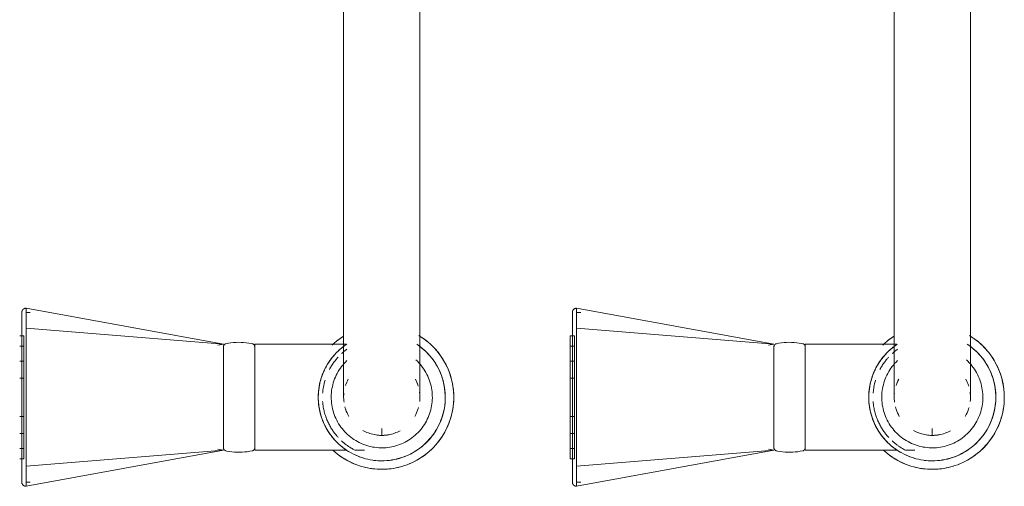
# Model space of a CAD drawing. Header units: millimetres. Extents: x -281 to 121694, y -16481 to 65128.
# Tile 362 of 656: x 14963 to 15195, y 29559 to 29669. Entities that reach past the tile are written whole.
import ezdxf

# ---------------------------------------------------------------- set-up
doc = ezdxf.new("R2010")
doc.units = ezdxf.units.MM
doc.layers.add('A--L74__VasteSanitaireVoorz', color=1, linetype='Continuous', lineweight=5)
doc.layers.add('A--L82__LosseGebruikersInvent', color=1, linetype='Continuous', lineweight=5)

# ---------------------------------------------------------------- blocks, each defined once
blk = doc.blocks.new('NLRS_82_FU_UN_spoekbak_gen_kad - spoelbak dxbxh 900x1200x957-V407-L_80_ 15')
at = {"layer": 'A--L74__VasteSanitaireVoorz'}
for p, q in [((37.39, -44.82), (84, -36.32)), ((84, -41.04), (84, -36.32)), ((167.39, -44.82), (214, -36.32)), ((214, -41.04), (214, -36.32)), ((84, -37.32), (83, -37.32)), ((214, -37.32), (213, -37.32)), ((37.39, -44.82), (84, -41.04)), ((84, -73.61), (84, -41.04)), ((167.39, -44.82), (214, -41.04)), ((214, -73.61), (214, -41.04)), ((85.5, -42.82), (84.5, -42.82)), ((84.5, -42.82), (84.5, -71.82)), ((84.5, -42.82), (84.5, -71.82)), ((85.5, -71.82), (85.5, -42.82)), ((85.5, -71.82), (85.5, -42.82)), ((215.5, -42.82), (214.5, -42.82)), ((214.5, -42.82), (214.5, -71.82)), ((214.5, -42.82), (214.5, -71.82)), ((6.3, -44.82), (4.1, -44.82)), ((30, -44.82), (8.29, -44.82)), ((30, -69.82), (30, -44.82)), ((38.71, -45.05), (37.39, -44.82)), ((37.39, -45.25), (37.39, -69.4)), ((85.5, -45.24), (84.5, -45.24)), ((84.5, -45.24), (84.5, -69.41)), ((84.5, -45.24), (84.5, -69.41)), ((84.5, -69.41), (84.5, -45.24)), ((84.5, -69.41), (84.5, -45.24)), ((85.5, -69.41), (85.5, -45.24)), ((85.5, -69.41), (85.5, -45.24)), ((85.5, -45.24), (85.5, -69.41)), ((85.5, -45.24), (85.5, -69.41)), ((136.3, -44.82), (134.1, -44.82)), ((160, -44.82), (138.29, -44.82)), ((160, -69.38), (160, -44.82)), ((168.71, -45.05), (167.39, -44.82)), ((167.39, -45.25), (167.39, -69.4)), ((215.5, -45.24), (214.5, -45.24)), ((214.5, -45.24), (214.5, -69.41)), ((214.5, -45.24), (214.5, -69.41)), ((214.5, -69.41), (214.5, -45.24)), ((214.5, -69.41), (214.5, -45.24)), ((0, -48.49), (0, -49.97)), ((85.5, -48.79), (84.5, -48.79)), ((84.5, -48.79), (84.5, -65.85)), ((84.5, -48.79), (84.5, -65.85)), ((84.5, -65.85), (84.5, -48.79)), ((84.5, -65.85), (84.5, -48.79)), ((85.5, -65.85), (85.5, -48.79)), ((85.5, -65.85), (85.5, -48.79)), ((85.5, -48.79), (85.5, -65.85)), ((85.5, -48.79), (85.5, -65.85)), ((130, -48.49), (130, -49.97)), ((215.5, -48.79), (214.5, -48.79)), ((214.5, -48.79), (214.5, -65.85)), ((214.5, -48.79), (214.5, -65.85)), ((214.5, -65.85), (214.5, -48.79)), ((214.5, -65.85), (214.5, -48.79)), ((85.5, -52.79), (84.5, -52.79)), ((84.5, -52.79), (84.5, -61.86)), ((84.5, -52.79), (84.5, -61.86)), ((84.5, -61.86), (84.5, -52.79)), ((84.5, -61.86), (84.5, -52.79)), ((85.5, -61.86), (85.5, -52.79)), ((85.5, -61.86), (85.5, -52.79)), ((85.5, -52.79), (85.5, -61.86)), ((85.5, -52.79), (85.5, -61.86)), ((215.5, -52.79), (214.5, -52.79)), ((214.5, -52.79), (214.5, -61.86)), ((214.5, -52.79), (214.5, -61.86)), ((214.5, -61.86), (214.5, -52.79)), ((214.5, -61.86), (214.5, -52.79)), ((84, -59.18), (84, -55.47)), ((214, -59.18), (214, -55.47)), ((84.5, -61.86), (85.5, -61.86)), ((214.5, -61.86), (215.5, -61.86)), ((84.5, -65.85), (85.5, -65.85)), ((214.5, -65.85), (215.5, -65.85)), ((37.39, -69.82), (38.71, -69.6)), ((84.5, -69.41), (85.5, -69.41)), ((160, -69.82), (160, -69.4)), ((167.39, -69.82), (168.71, -69.6)), ((214.5, -69.41), (215.5, -69.41)), ((8.39, -69.82), (30, -69.82)), ((37.39, -69.82), (84, -78.33)), ((37.39, -69.82), (84, -73.61)), ((84.5, -71.82), (85.5, -71.82)), ((138.39, -69.82), (160, -69.82)), ((167.39, -69.82), (214, -78.33)), ((167.39, -69.82), (214, -73.61)), ((214.5, -71.82), (215.5, -71.82)), ((84, -78.33), (84, -73.61)), ((214, -78.33), (214, -73.61)), ((83, -77.33), (84, -77.33)), ((213, -77.33), (214, -77.33)), ((-9, -87.32), (-9, -177.32)), ((9, -177.32), (9, -87.32)), ((121, -87.32), (121, -177.32)), ((139, -177.32), (139, -87.32))]:
    blk.add_line(p, q, dxfattribs=at)
at = {"layer": 'A--L74__VasteSanitaireVoorz', "flags": 128}
for points in [[(84, -36.32), (84.04, -36.32), (84.08, -36.32), (84.12, -36.33), (84.16, -36.33), (84.2, -36.34), (84.24, -36.35), (84.28, -36.36), (84.31, -36.37), (84.35, -36.38), (84.39, -36.4), (84.43, -36.41), (84.46, -36.43), (84.5, -36.45), (84.53, -36.47), (84.56, -36.49), (84.6, -36.52), (84.63, -36.54), (84.66, -36.57), (84.69, -36.59), (84.72, -36.62), (84.74, -36.65), (84.77, -36.68), (84.8, -36.71), (84.82, -36.75), (84.84, -36.78), (84.86, -36.81), (84.88, -36.85), (84.9, -36.88), (84.92, -36.92), (84.93, -36.96), (84.95, -36.99), (84.96, -37.03), (84.97, -37.07), (84.98, -37.11), (84.99, -37.15), (84.99, -37.19), (85, -37.23), (85, -37.27), (85, -37.31), (85, -37.32)], [(214, -36.32), (214.04, -36.32), (214.08, -36.32), (214.12, -36.33), (214.16, -36.33), (214.2, -36.34), (214.24, -36.35), (214.28, -36.36), (214.31, -36.37), (214.35, -36.38), (214.39, -36.4), (214.43, -36.41), (214.46, -36.43), (214.5, -36.45), (214.53, -36.47), (214.56, -36.49), (214.6, -36.52), (214.63, -36.54), (214.66, -36.57), (214.69, -36.59), (214.72, -36.62), (214.74, -36.65), (214.77, -36.68), (214.8, -36.71), (214.82, -36.75), (214.84, -36.78), (214.86, -36.81), (214.88, -36.85), (214.9, -36.88), (214.92, -36.92), (214.93, -36.96), (214.95, -36.99), (214.96, -37.03), (214.97, -37.07), (214.98, -37.11), (214.99, -37.15), (214.99, -37.19), (215, -37.23), (215, -37.27), (215, -37.31), (215, -37.32)], [(85, -37.32), (85, -37.32), (85, -37.34), (85, -37.36), (85, -37.4), (85, -37.43)], [(85, -41.36), (85, -41.14), (85, -40.92), (85, -40.7), (85, -40.49), (85, -40.28), (85, -40.07), (85, -39.87), (85, -39.68), (85, -39.49), (85, -39.31), (85, -39.13), (85, -38.97), (85, -38.8), (85, -38.65), (85, -38.5), (85, -38.36), (85, -38.23), (85, -38.11), (85, -37.99), (85, -37.89), (85, -37.79), (85, -37.7), (85, -37.62), (85, -37.55), (85, -37.49), (85, -37.44), (85, -37.39), (85, -37.36), (85, -37.34), (85, -37.32), (85, -37.32)], [(85, -37.43), (85, -37.84), (85, -38.33), (85, -38.89), (85, -39.53), (85, -40.24), (85, -41.03), (85, -41.88), (85, -42.81), (85, -43.8), (85, -44.86), (85, -45.99), (85, -47.18), (85, -48.43), (85, -49.74), (85, -51.11), (85, -52.53), (85, -53.39)], [(215, -37.32), (215, -37.32), (215, -37.34), (215, -37.36), (215, -37.4), (215, -37.43)], [(215, -41.36), (215, -41.14), (215, -40.92), (215, -40.7), (215, -40.49), (215, -40.28), (215, -40.07), (215, -39.87), (215, -39.68), (215, -39.49), (215, -39.31), (215, -39.13), (215, -38.97), (215, -38.8), (215, -38.65), (215, -38.5), (215, -38.36), (215, -38.23), (215, -38.11), (215, -37.99), (215, -37.89), (215, -37.79), (215, -37.7), (215, -37.62), (215, -37.55), (215, -37.49), (215, -37.44), (215, -37.39), (215, -37.36), (215, -37.34), (215, -37.32), (215, -37.32)], [(215, -37.43), (215, -37.84), (215, -38.33), (215, -38.89), (215, -39.53), (215, -40.24), (215, -41.03), (215, -41.88), (215, -42.81), (215, -43.8), (215, -44.86), (215, -45.99), (215, -47.18), (215, -48.43), (215, -49.74), (215, -51.11), (215, -52.53), (215, -53.39)], [(0, -40.32), (-0.68, -40.34), (-1.36, -40.38), (-2.04, -40.45), (-2.71, -40.54), (-3.38, -40.66), (-4.04, -40.81), (-4.7, -40.99), (-5.35, -41.19), (-5.99, -41.41), (-6.62, -41.67), (-7.24, -41.94), (-7.85, -42.25), (-8.45, -42.57), (-9.03, -42.92), (-9.6, -43.29), (-10.15, -43.69), (-10.69, -44.11), (-11.21, -44.54), (-11.71, -45), (-12.2, -45.48), (-12.66, -45.98), (-13.1, -46.49), (-13.53, -47.03), (-13.93, -47.57), (-14.31, -48.14), (-14.66, -48.72), (-14.99, -49.31), (-15.3, -49.92), (-15.59, -50.54), (-15.84, -51.16), (-16.08, -51.8), (-16.29, -52.45), (-16.47, -53.11), (-16.62, -53.77), (-16.75, -54.43), (-16.85, -55.11), (-16.93, -55.78), (-16.98, -56.46), (-17, -57.14), (-16.99, -57.82), (-16.96, -58.5), (-16.9, -59.18), (-16.81, -59.85), (-16.7, -60.52), (-16.56, -61.19), (-16.39, -61.85), (-16.19, -62.5), (-15.97, -63.14), (-15.73, -63.77), (-15.46, -64.4), (-15.16, -65.01), (-14.84, -65.61), (-14.5, -66.2), (-14.13, -66.77), (-13.74, -67.33), (-13.33, -67.87), (-12.9, -68.39), (-12.45, -68.9), (-11.97, -69.39), (-11.48, -69.86), (-10.97, -70.31), (-10.44, -70.74), (-9.9, -71.14), (-9.34, -71.53), (-8.76, -71.89)], [(11.48, -44.79), (10.97, -44.34), (10.44, -43.91), (9.9, -43.5), (9.34, -43.12), (8.76, -42.76), (8.17, -42.42), (7.57, -42.1), (6.96, -41.81), (6.33, -41.55), (5.69, -41.31), (5.05, -41.09), (4.4, -40.9), (3.74, -40.74), (3.07, -40.6), (2.4, -40.49), (1.72, -40.41), (1.05, -40.36), (0.37, -40.33), (0, -40.32)], [(85, -73.28), (85, -71.42), (85, -69.53), (85, -67.62), (85, -65.7), (85, -63.76), (85, -61.81), (85, -59.86), (85, -57.9), (85, -55.94), (85, -53.98), (85, -52.03), (85, -50.09), (85, -48.15), (85, -46.24), (85, -44.34), (85, -42.46), (85, -41.36)], [(130, -40.32), (129.32, -40.34), (128.64, -40.38), (127.96, -40.45), (127.29, -40.54), (126.62, -40.66), (125.96, -40.81), (125.3, -40.99), (124.65, -41.19), (124.01, -41.41), (123.38, -41.67), (122.76, -41.94), (122.15, -42.25), (121.55, -42.57), (120.97, -42.92), (120.4, -43.29), (119.85, -43.69), (119.31, -44.11), (118.79, -44.54), (118.29, -45), (117.8, -45.48), (117.34, -45.98), (116.9, -46.49), (116.47, -47.03), (116.07, -47.57), (115.69, -48.14), (115.34, -48.72), (115.01, -49.31), (114.7, -49.92), (114.41, -50.54), (114.16, -51.16), (113.92, -51.8), (113.71, -52.45), (113.53, -53.11), (113.38, -53.77), (113.25, -54.43), (113.15, -55.11), (113.07, -55.78), (113.02, -56.46), (113, -57.14), (113.01, -57.82), (113.04, -58.5), (113.1, -59.18), (113.19, -59.85), (113.3, -60.52), (113.44, -61.19), (113.61, -61.85), (113.81, -62.5), (114.03, -63.14), (114.27, -63.77), (114.54, -64.4), (114.84, -65.01), (115.16, -65.61), (115.5, -66.2), (115.87, -66.77), (116.26, -67.33), (116.67, -67.87), (117.1, -68.39), (117.55, -68.9), (118.03, -69.39), (118.52, -69.86), (119.03, -70.31), (119.56, -70.74), (120.1, -71.14), (120.66, -71.53), (121.24, -71.89)], [(141.48, -44.79), (140.97, -44.34), (140.44, -43.91), (139.9, -43.5), (139.34, -43.12), (138.76, -42.76), (138.17, -42.42), (137.57, -42.1), (136.96, -41.81), (136.33, -41.55), (135.69, -41.31), (135.05, -41.09), (134.4, -40.9), (133.74, -40.74), (133.07, -40.6), (132.4, -40.49), (131.72, -40.41), (131.05, -40.36), (130.37, -40.33), (130, -40.32)], [(215, -73.28), (215, -71.42), (215, -69.53), (215, -67.62), (215, -65.7), (215, -63.76), (215, -61.81), (215, -59.86), (215, -57.9), (215, -55.94), (215, -53.98), (215, -52.03), (215, -50.09), (215, -48.15), (215, -46.24), (215, -44.34), (215, -42.46), (215, -41.36)], [(0, -42.32), (-0.6, -42.34), (-1.2, -42.37), (-1.8, -42.43), (-2.39, -42.52), (-2.98, -42.62), (-3.57, -42.75), (-4.15, -42.91), (-4.72, -43.09), (-5.28, -43.29), (-5.84, -43.51), (-6.39, -43.75), (-6.93, -44.02), (-7.45, -44.31), (-7.97, -44.62), (-8.47, -44.94), (-8.96, -45.29), (-9.43, -45.66), (-9.89, -46.05), (-10.33, -46.45), (-10.76, -46.87), (-11.17, -47.31), (-11.56, -47.77), (-11.93, -48.24), (-12.29, -48.72), (-12.62, -49.22), (-12.94, -49.73), (-13.23, -50.25), (-13.5, -50.79), (-13.75, -51.33), (-13.98, -51.89), (-14.19, -52.45), (-14.37, -53.02), (-14.53, -53.6), (-14.67, -54.19), (-14.78, -54.77), (-14.87, -55.37), (-14.94, -55.96), (-14.98, -56.56), (-15, -57.16), (-14.99, -57.76), (-14.96, -58.36), (-14.91, -58.96), (-14.83, -59.55), (-14.73, -60.15), (-14.61, -60.73), (-14.46, -61.31), (-14.29, -61.89), (-14.09, -62.46), (-13.88, -63.02), (-13.64, -63.57), (-13.38, -64.11), (-13.1, -64.64), (-12.79, -65.15), (-12.47, -65.66), (-12.13, -66.15), (-11.76, -66.63), (-11.38, -67.09), (-10.98, -67.54), (-10.57, -67.97), (-10.13, -68.38), (-9.68, -68.78), (-9.22, -69.16), (-8.73, -69.52), (-8.24, -69.86)], [(8.47, -69.7), (8.96, -69.36), (9.43, -68.99), (9.89, -68.6), (10.33, -68.2), (10.76, -67.77), (11.17, -67.34), (11.56, -66.88), (11.93, -66.41), (12.29, -65.93), (12.62, -65.43), (12.94, -64.92), (13.23, -64.39), (13.5, -63.86), (13.75, -63.31), (13.98, -62.76), (14.19, -62.2), (14.37, -61.62), (14.53, -61.05), (14.67, -60.46), (14.78, -59.87), (14.87, -59.28), (14.94, -58.68), (14.98, -58.09), (15, -57.49), (14.99, -56.89), (14.96, -56.29), (14.91, -55.69), (14.83, -55.09), (14.73, -54.5), (14.61, -53.92), (14.46, -53.33), (14.29, -52.76), (14.09, -52.19), (13.88, -51.63), (13.64, -51.08), (13.38, -50.54), (13.1, -50.01), (12.79, -49.49), (12.47, -48.99), (12.13, -48.5), (11.76, -48.02), (11.38, -47.56), (10.98, -47.11), (10.57, -46.68), (10.13, -46.26), (9.68, -45.87), (9.22, -45.49), (8.73, -45.13), (8.24, -44.79), (7.73, -44.47), (7.21, -44.17), (6.68, -43.89), (6.14, -43.64), (5.59, -43.4), (5.02, -43.19), (4.46, -43), (3.88, -42.83), (3.3, -42.69), (2.71, -42.57), (2.12, -42.47), (1.52, -42.4), (0.92, -42.35), (0.32, -42.33), (0, -42.32)], [(130, -42.32), (129.4, -42.34), (128.8, -42.37), (128.2, -42.43), (127.61, -42.52), (127.02, -42.62), (126.43, -42.75), (125.85, -42.91), (125.28, -43.09), (124.72, -43.29), (124.16, -43.51), (123.61, -43.75), (123.07, -44.02), (122.55, -44.31), (122.03, -44.62), (121.53, -44.94), (121.04, -45.29), (120.57, -45.66), (120.11, -46.05), (119.67, -46.45), (119.24, -46.87), (118.83, -47.31), (118.44, -47.77), (118.07, -48.24), (117.71, -48.72), (117.38, -49.22), (117.06, -49.73), (116.77, -50.25), (116.5, -50.79), (116.25, -51.33), (116.02, -51.89), (115.81, -52.45), (115.63, -53.02), (115.47, -53.6), (115.33, -54.19), (115.22, -54.77), (115.13, -55.37), (115.06, -55.96), (115.02, -56.56), (115, -57.16), (115.01, -57.76), (115.04, -58.36), (115.09, -58.96), (115.17, -59.55), (115.27, -60.15), (115.39, -60.73), (115.54, -61.31), (115.71, -61.89), (115.91, -62.46), (116.12, -63.02), (116.36, -63.57), (116.62, -64.11), (116.9, -64.64), (117.21, -65.15), (117.53, -65.66), (117.87, -66.15), (118.24, -66.63), (118.62, -67.09), (119.02, -67.54), (119.43, -67.97), (119.87, -68.38), (120.32, -68.78), (120.78, -69.16), (121.27, -69.52), (121.76, -69.86)], [(138.47, -69.7), (138.96, -69.36), (139.43, -68.99), (139.89, -68.6), (140.33, -68.2), (140.76, -67.77), (141.17, -67.34), (141.56, -66.88), (141.93, -66.41), (142.29, -65.93), (142.62, -65.43), (142.94, -64.92), (143.23, -64.39), (143.5, -63.86), (143.75, -63.31), (143.98, -62.76), (144.19, -62.2), (144.37, -61.62), (144.53, -61.05), (144.67, -60.46), (144.78, -59.87), (144.87, -59.28), (144.94, -58.68), (144.98, -58.09), (145, -57.49), (144.99, -56.89), (144.96, -56.29), (144.91, -55.69), (144.83, -55.09), (144.73, -54.5), (144.61, -53.92), (144.46, -53.33), (144.29, -52.76), (144.09, -52.19), (143.88, -51.63), (143.64, -51.08), (143.38, -50.54), (143.1, -50.01), (142.79, -49.49), (142.47, -48.99), (142.13, -48.5), (141.76, -48.02), (141.38, -47.56), (140.98, -47.11), (140.57, -46.68), (140.13, -46.26), (139.68, -45.87), (139.22, -45.49), (138.73, -45.13), (138.24, -44.79), (137.73, -44.47), (137.21, -44.17), (136.68, -43.89), (136.14, -43.64), (135.59, -43.4), (135.02, -43.19), (134.46, -43), (133.88, -42.83), (133.3, -42.69), (132.71, -42.57), (132.12, -42.47), (131.52, -42.4), (130.92, -42.35), (130.32, -42.33), (130, -42.32)], [(0, -45.39), (-0.48, -45.4), (-0.95, -45.42), (-1.43, -45.47), (-1.9, -45.54), (-2.37, -45.62), (-2.84, -45.73), (-3.3, -45.85), (-3.76, -45.99), (-4.21, -46.15), (-4.65, -46.33), (-5.08, -46.52), (-5.51, -46.74), (-5.93, -46.96), (-6.34, -47.21), (-6.74, -47.47), (-7.13, -47.75), (-7.51, -48.04), (-7.87, -48.35), (-8.22, -48.67), (-8.56, -49.01), (-8.89, -49.36), (-9.2, -49.72), (-9.5, -50.09), (-9.78, -50.48), (-10.05, -50.87), (-10.3, -51.28), (-10.53, -51.7), (-10.75, -52.12), (-10.94, -52.56), (-11.13, -53), (-11.29, -53.45), (-11.44, -53.9), (-11.56, -54.36), (-11.67, -54.83), (-11.76, -55.29), (-11.84, -55.77), (-11.89, -56.24), (-11.92, -56.72), (-11.94, -57.2), (-11.93, -57.67), (-11.91, -58.15), (-11.87, -58.63), (-11.81, -59.1), (-11.72, -59.57), (-11.63, -60.04), (-11.51, -60.5), (-11.37, -60.96), (-11.22, -61.41), (-11.05, -61.85), (-10.86, -62.29), (-10.65, -62.72), (-10.42, -63.14), (-10.18, -63.56), (-9.93, -63.96), (-9.65, -64.35), (-9.36, -64.73), (-9.06, -65.1), (-8.74, -65.45), (-8.41, -65.8), (-8.06, -66.13)], [(8.22, -65.98), (8.56, -65.64), (8.89, -65.29), (9.2, -64.93), (9.5, -64.56), (9.78, -64.17), (10.05, -63.77), (10.3, -63.37), (10.53, -62.95), (10.75, -62.53), (10.94, -62.09), (11.13, -61.65), (11.29, -61.2), (11.44, -60.75), (11.56, -60.29), (11.67, -59.82), (11.76, -59.35), (11.84, -58.88), (11.89, -58.41), (11.92, -57.93), (11.94, -57.45), (11.93, -56.98), (11.91, -56.5), (11.87, -56.02), (11.81, -55.55), (11.72, -55.08), (11.63, -54.61), (11.51, -54.15), (11.37, -53.69), (11.22, -53.24), (11.05, -52.79), (10.86, -52.36), (10.65, -51.93), (10.42, -51.5), (10.18, -51.09), (9.93, -50.69), (9.65, -50.3), (9.36, -49.92), (9.06, -49.55), (8.74, -49.19), (8.41, -48.85), (8.06, -48.52), (7.71, -48.21), (7.33, -47.9), (6.95, -47.62), (6.56, -47.35), (6.15, -47.09), (5.74, -46.86), (5.32, -46.64), (4.89, -46.43), (4.45, -46.24), (4, -46.08), (3.55, -45.92), (3.09, -45.79), (2.62, -45.68), (2.16, -45.58), (1.68, -45.51), (1.21, -45.45), (0.73, -45.41), (0.26, -45.39), (0, -45.39)], [(30, -45.42), (30, -45.39), (30, -45.36), (30.01, -45.33), (30.01, -45.3), (30.01, -45.27), (30.02, -45.24), (30.03, -45.21), (30.04, -45.18), (30.05, -45.16), (30.06, -45.13), (30.07, -45.1), (30.08, -45.07), (30.1, -45.05), (30.11, -45.02), (30.13, -45), (30.15, -44.97), (30.17, -44.95), (30.19, -44.92), (30.21, -44.9), (30.23, -44.88), (30.25, -44.86), (30.27, -44.84), (30.3, -44.82), (30.32, -44.8), (30.34, -44.79), (30.37, -44.77), (30.4, -44.76), (30.42, -44.74), (30.45, -44.73), (30.48, -44.72), (30.51, -44.71), (30.53, -44.7), (30.56, -44.69), (30.59, -44.69)], [(30, -45.42), (30, -45.43), (30, -45.46), (30, -45.5), (30, -45.57), (30, -45.66), (30, -45.76), (30, -45.88), (30, -46.02), (30, -46.18), (30, -46.36), (30, -46.55), (30, -46.76), (30, -46.99), (30, -47.24), (30, -47.5), (30, -47.78), (30, -48.07), (30, -48.37), (30, -48.7), (30, -49.03), (30, -49.38), (30, -49.74), (30, -50.11), (30, -50.5), (30, -50.89), (30, -51.3), (30, -51.71), (30, -52.14), (30, -52.57), (30, -53.01), (30, -53.46), (30, -53.91), (30, -54.37), (30, -54.83), (30, -55.3), (30, -55.77), (30, -56.24), (30, -56.72), (30, -57.2), (30, -57.67), (30, -58.15), (30, -58.62), (30, -59.09), (30, -59.56), (30, -60.03), (30, -60.49), (30, -60.95), (30, -61.4), (30, -61.84), (30, -62.28), (30, -62.71), (30, -63.13), (30, -63.54), (30, -63.94), (30, -64.33), (30, -64.71), (30, -65.08), (30, -65.43), (30, -65.77), (30, -66.1), (30, -66.42), (30, -66.72), (30, -67), (30, -67.27), (30, -67.52), (30, -67.76), (30, -67.98), (30, -68.19), (30, -68.37), (30, -68.54), (30, -68.69), (30, -68.82), (30, -68.94), (30, -69.03), (30, -69.11), (30, -69.17), (30, -69.21), (30, -69.23), (30, -69.23)], [(30, -46.46), (30, -46.28), (30, -46.11), (30, -45.96), (30, -45.82), (30, -45.71), (30, -45.62), (30, -45.54), (30, -45.48), (30, -45.44), (30, -45.42), (30, -45.42)], [(30.59, -44.69), (31.18, -44.57), (31.78, -44.48), (32.37, -44.42), (32.97, -44.38), (33.57, -44.36), (34.17, -44.37), (34.77, -44.4), (35.37, -44.45), (35.96, -44.53), (36.55, -44.64), (36.8, -44.69)], [(36.8, -44.69), (36.83, -44.69), (36.86, -44.7), (36.88, -44.71), (36.91, -44.72), (36.94, -44.73), (36.97, -44.74), (36.99, -44.76), (37.02, -44.77), (37.05, -44.79), (37.07, -44.8), (37.1, -44.82), (37.12, -44.84), (37.14, -44.86), (37.16, -44.88), (37.18, -44.9), (37.21, -44.92), (37.22, -44.95), (37.24, -44.97), (37.26, -44.99), (37.28, -45.02), (37.29, -45.05), (37.31, -45.07), (37.32, -45.1), (37.33, -45.13), (37.34, -45.15), (37.35, -45.18), (37.36, -45.21), (37.37, -45.24), (37.38, -45.27), (37.38, -45.3), (37.39, -45.33), (37.39, -45.36), (37.39, -45.39), (37.39, -45.42)], [(37.39, -69.23), (37.39, -69.22), (37.39, -69.19), (37.39, -69.14), (37.39, -69.08), (37.39, -68.99), (37.39, -68.89), (37.39, -68.77), (37.39, -68.62), (37.39, -68.47), (37.39, -68.29), (37.39, -68.09), (37.39, -67.88), (37.39, -67.66), (37.39, -67.41), (37.39, -67.15), (37.39, -66.87), (37.39, -66.58), (37.39, -66.27), (37.39, -65.95), (37.39, -65.62), (37.39, -65.27), (37.39, -64.91), (37.39, -64.54), (37.39, -64.15), (37.39, -63.76), (37.39, -63.35), (37.39, -62.93), (37.39, -62.51), (37.39, -62.08), (37.39, -61.64), (37.39, -61.19), (37.39, -60.74), (37.39, -60.28), (37.39, -59.81), (37.39, -59.35), (37.39, -58.88), (37.39, -58.4), (37.39, -57.93), (37.39, -57.45), (37.39, -56.98), (37.39, -56.5), (37.39, -56.03), (37.39, -55.55), (37.39, -55.08), (37.39, -54.62), (37.39, -54.16), (37.39, -53.7), (37.39, -53.25), (37.39, -52.81), (37.39, -52.37), (37.39, -51.94), (37.39, -51.52), (37.39, -51.11), (37.39, -50.71), (37.39, -50.32), (37.39, -49.94), (37.39, -49.57), (37.39, -49.22), (37.39, -48.87), (37.39, -48.55), (37.39, -48.23), (37.39, -47.93), (37.39, -47.65), (37.39, -47.38), (37.39, -47.12), (37.39, -46.89), (37.39, -46.67), (37.39, -46.46), (37.39, -46.28), (37.39, -46.11), (37.39, -45.96), (37.39, -45.82), (37.39, -45.71), (37.39, -45.62), (37.39, -45.54), (37.39, -45.48), (37.39, -45.44), (37.39, -45.42), (37.39, -45.42)], [(37.39, -45.42), (37.39, -45.43), (37.39, -45.46), (37.39, -45.5), (37.39, -45.57), (37.39, -45.66), (37.39, -45.76), (37.39, -45.88), (37.39, -46.02), (37.39, -46.18), (37.39, -46.36)], [(130, -45.39), (129.52, -45.4), (129.05, -45.42), (128.57, -45.47), (128.1, -45.54), (127.63, -45.62), (127.16, -45.73), (126.7, -45.85), (126.24, -45.99), (125.79, -46.15), (125.35, -46.33), (124.92, -46.52), (124.49, -46.74), (124.07, -46.96), (123.66, -47.21), (123.26, -47.47), (122.87, -47.75), (122.49, -48.04), (122.13, -48.35), (121.78, -48.67), (121.44, -49.01), (121.11, -49.36), (120.8, -49.72), (120.5, -50.09), (120.22, -50.48), (119.95, -50.87), (119.7, -51.28), (119.47, -51.7), (119.25, -52.12), (119.06, -52.56), (118.87, -53), (118.71, -53.45), (118.56, -53.9), (118.44, -54.36), (118.33, -54.83), (118.24, -55.29), (118.16, -55.77), (118.11, -56.24), (118.08, -56.72), (118.06, -57.2), (118.07, -57.67), (118.09, -58.15), (118.13, -58.63), (118.19, -59.1), (118.28, -59.57), (118.37, -60.04), (118.49, -60.5), (118.63, -60.96), (118.78, -61.41), (118.95, -61.85), (119.14, -62.29), (119.35, -62.72), (119.58, -63.14), (119.82, -63.56), (120.07, -63.96), (120.35, -64.35), (120.64, -64.73), (120.94, -65.1), (121.26, -65.45), (121.59, -65.8), (121.94, -66.13)], [(138.22, -65.98), (138.56, -65.64), (138.89, -65.29), (139.2, -64.93), (139.5, -64.56), (139.78, -64.17), (140.05, -63.77), (140.3, -63.37), (140.53, -62.95), (140.75, -62.53), (140.94, -62.09), (141.13, -61.65), (141.29, -61.2), (141.44, -60.75), (141.56, -60.29), (141.67, -59.82), (141.76, -59.35), (141.84, -58.88), (141.89, -58.41), (141.92, -57.93), (141.94, -57.45), (141.93, -56.98), (141.91, -56.5), (141.87, -56.02), (141.81, -55.55), (141.72, -55.08), (141.63, -54.61), (141.51, -54.15), (141.37, -53.69), (141.22, -53.24), (141.05, -52.79), (140.86, -52.36), (140.65, -51.93), (140.42, -51.5), (140.18, -51.09), (139.93, -50.69), (139.65, -50.3), (139.36, -49.92), (139.06, -49.55), (138.74, -49.19), (138.41, -48.85), (138.06, -48.52), (137.71, -48.21), (137.33, -47.9), (136.95, -47.62), (136.56, -47.35), (136.15, -47.09), (135.74, -46.86), (135.32, -46.64), (134.89, -46.43), (134.45, -46.24), (134, -46.08), (133.55, -45.92), (133.09, -45.79), (132.62, -45.68), (132.16, -45.58), (131.68, -45.51), (131.21, -45.45), (130.73, -45.41), (130.26, -45.39), (130, -45.39)], [(160, -45.42), (160, -45.39), (160, -45.36), (160.01, -45.33), (160.01, -45.3), (160.01, -45.27), (160.02, -45.24), (160.03, -45.21), (160.04, -45.18), (160.05, -45.16), (160.06, -45.13), (160.07, -45.1), (160.08, -45.07), (160.1, -45.05), (160.11, -45.02), (160.13, -45), (160.15, -44.97), (160.17, -44.95), (160.19, -44.92), (160.21, -44.9), (160.23, -44.88), (160.25, -44.86), (160.27, -44.84), (160.3, -44.82), (160.32, -44.8), (160.34, -44.79), (160.37, -44.77), (160.4, -44.76), (160.42, -44.74), (160.45, -44.73), (160.48, -44.72), (160.51, -44.71), (160.53, -44.7), (160.56, -44.69), (160.59, -44.69)], [(160, -45.42), (160, -45.43), (160, -45.46), (160, -45.5), (160, -45.57), (160, -45.66), (160, -45.76), (160, -45.88), (160, -46.02), (160, -46.18), (160, -46.36), (160, -46.55), (160, -46.76), (160, -46.99), (160, -47.24), (160, -47.5), (160, -47.78), (160, -48.07), (160, -48.37), (160, -48.7), (160, -49.03), (160, -49.38), (160, -49.74), (160, -50.11), (160, -50.5), (160, -50.89), (160, -51.3), (160, -51.71), (160, -52.14), (160, -52.57), (160, -53.01), (160, -53.46), (160, -53.91), (160, -54.37), (160, -54.83), (160, -55.3), (160, -55.77), (160, -56.24), (160, -56.72), (160, -57.2), (160, -57.67), (160, -58.15), (160, -58.62), (160, -59.09), (160, -59.56), (160, -60.03), (160, -60.49), (160, -60.95), (160, -61.4), (160, -61.84), (160, -62.28), (160, -62.71), (160, -63.13), (160, -63.54), (160, -63.94), (160, -64.33), (160, -64.71), (160, -65.08), (160, -65.43), (160, -65.77), (160, -66.1), (160, -66.42), (160, -66.72), (160, -67), (160, -67.27), (160, -67.52), (160, -67.76), (160, -67.98), (160, -68.19), (160, -68.37), (160, -68.54), (160, -68.69), (160, -68.82), (160, -68.94), (160, -69.03), (160, -69.11), (160, -69.17), (160, -69.21), (160, -69.23), (160, -69.23)], [(160, -46.46), (160, -46.28), (160, -46.11), (160, -45.96), (160, -45.82), (160, -45.71), (160, -45.62), (160, -45.54), (160, -45.48), (160, -45.44), (160, -45.42), (160, -45.42)], [(160.59, -44.69), (161.18, -44.57), (161.78, -44.48), (162.37, -44.42), (162.97, -44.38), (163.57, -44.36), (164.17, -44.37), (164.77, -44.4), (165.37, -44.45), (165.96, -44.53), (166.55, -44.64), (166.8, -44.69)], [(166.8, -44.69), (166.83, -44.69), (166.86, -44.7), (166.88, -44.71), (166.91, -44.72), (166.94, -44.73), (166.97, -44.74), (166.99, -44.76), (167.02, -44.77), (167.05, -44.79), (167.07, -44.8), (167.1, -44.82), (167.12, -44.84), (167.14, -44.86), (167.16, -44.88), (167.18, -44.9), (167.21, -44.92), (167.22, -44.95), (167.24, -44.97), (167.26, -44.99), (167.28, -45.02), (167.29, -45.05), (167.31, -45.07), (167.32, -45.1), (167.33, -45.13), (167.34, -45.15), (167.35, -45.18), (167.36, -45.21), (167.37, -45.24), (167.38, -45.27), (167.38, -45.3), (167.39, -45.33), (167.39, -45.36), (167.39, -45.39), (167.39, -45.42)], [(167.39, -69.23), (167.39, -69.22), (167.39, -69.19), (167.39, -69.14), (167.39, -69.08), (167.39, -68.99), (167.39, -68.89), (167.39, -68.77), (167.39, -68.62), (167.39, -68.47), (167.39, -68.29), (167.39, -68.09), (167.39, -67.88), (167.39, -67.66), (167.39, -67.41), (167.39, -67.15), (167.39, -66.87), (167.39, -66.58), (167.39, -66.27), (167.39, -65.95), (167.39, -65.62), (167.39, -65.27), (167.39, -64.91), (167.39, -64.54), (167.39, -64.15), (167.39, -63.76), (167.39, -63.35), (167.39, -62.93), (167.39, -62.51), (167.39, -62.08), (167.39, -61.64), (167.39, -61.19), (167.39, -60.74), (167.39, -60.28), (167.39, -59.81), (167.39, -59.35), (167.39, -58.88), (167.39, -58.4), (167.39, -57.93), (167.39, -57.45), (167.39, -56.98), (167.39, -56.5), (167.39, -56.03), (167.39, -55.55), (167.39, -55.08), (167.39, -54.62), (167.39, -54.16), (167.39, -53.7), (167.39, -53.25), (167.39, -52.81), (167.39, -52.37), (167.39, -51.94), (167.39, -51.52), (167.39, -51.11), (167.39, -50.71), (167.39, -50.32), (167.39, -49.94), (167.39, -49.57), (167.39, -49.22), (167.39, -48.87), (167.39, -48.55), (167.39, -48.23), (167.39, -47.93), (167.39, -47.65), (167.39, -47.38), (167.39, -47.12), (167.39, -46.89), (167.39, -46.67), (167.39, -46.46), (167.39, -46.28), (167.39, -46.11), (167.39, -45.96), (167.39, -45.82), (167.39, -45.71), (167.39, -45.62), (167.39, -45.54), (167.39, -45.48), (167.39, -45.44), (167.39, -45.42), (167.39, -45.42)], [(167.39, -45.42), (167.39, -45.43), (167.39, -45.46), (167.39, -45.5), (167.39, -45.57), (167.39, -45.66), (167.39, -45.76), (167.39, -45.88), (167.39, -46.02), (167.39, -46.18), (167.39, -46.36)], [(-4.33, -49.43), (-4.01, -49.27), (-3.68, -49.11), (-3.35, -48.97), (-3.01, -48.84), (-2.67, -48.73), (-2.33, -48.63), (-1.98, -48.54), (-1.63, -48.47), (-1.27, -48.41), (-0.91, -48.37), (-0.55, -48.34), (-0.19, -48.33), (0, -48.32)], [(0, -48.32), (0.36, -48.33), (0.72, -48.35), (1.08, -48.39), (1.43, -48.44), (1.79, -48.5), (2.14, -48.58), (2.49, -48.67), (2.83, -48.78), (3.17, -48.9), (3.5, -49.03), (3.83, -49.18), (4.16, -49.34), (4.47, -49.51)], [(125.67, -49.43), (125.99, -49.27), (126.32, -49.11), (126.65, -48.97), (126.99, -48.84), (127.33, -48.73), (127.67, -48.63), (128.02, -48.54), (128.37, -48.47), (128.73, -48.41), (129.09, -48.37), (129.45, -48.34), (129.81, -48.33), (130, -48.32)], [(130, -48.32), (130.36, -48.33), (130.72, -48.35), (131.08, -48.39), (131.43, -48.44), (131.79, -48.5), (132.14, -48.58), (132.49, -48.67), (132.83, -48.78), (133.17, -48.9), (133.5, -49.03), (133.83, -49.18), (134.16, -49.34), (134.47, -49.51)], [(85, -53.39), (85, -53.57), (85, -53.76), (85, -53.96), (85, -54.16), (85, -54.37), (85, -54.58), (85, -54.79), (85, -55.01), (85, -55.24), (85, -55.46), (85, -55.69), (85, -55.92), (85, -56.16), (85, -56.4), (85, -56.63), (85, -56.87), (85, -57.11), (85, -57.35), (85, -57.59), (85, -57.83), (85, -58.07), (85, -58.31), (85, -58.54), (85, -58.78), (85, -59.01), (85, -59.24), (85, -59.46), (85, -59.69), (85, -59.9), (85, -60.12), (85, -60.33), (85, -60.53), (85, -60.73), (85, -60.93), (85, -61.12), (85, -61.26)], [(215, -53.39), (215, -53.57), (215, -53.76), (215, -53.96), (215, -54.16), (215, -54.37), (215, -54.58), (215, -54.79), (215, -55.01), (215, -55.24), (215, -55.46), (215, -55.69), (215, -55.92), (215, -56.16), (215, -56.4), (215, -56.63), (215, -56.87), (215, -57.11), (215, -57.35), (215, -57.59), (215, -57.83), (215, -58.07), (215, -58.31), (215, -58.54), (215, -58.78), (215, -59.01), (215, -59.24), (215, -59.46), (215, -59.69), (215, -59.9), (215, -60.12), (215, -60.33), (215, -60.53), (215, -60.73), (215, -60.93), (215, -61.12), (215, -61.26)], [(-8.68, -54.93), (-8.57, -54.59), (-8.46, -54.24)], [(8.51, -54.4), (8.62, -54.74), (8.72, -55.09)], [(121.32, -54.93), (121.43, -54.59), (121.54, -54.24)], [(138.51, -54.4), (138.62, -54.74), (138.72, -55.09)], [(-8.92, -58.5), (-8.96, -58.14), (-8.99, -57.78), (-9, -57.42), (-9, -57.06), (-8.98, -56.7), (-8.95, -56.34)], [(-9, -57.32), (-9, -57.35), (-9, -57.42), (-9, -57.54), (-9, -57.71), (-9, -57.92), (-9, -58.18), (-9, -58.49), (-9, -58.85), (-9, -59.25), (-9, -59.69), (-9, -60.18), (-9, -60.71), (-9, -61.29), (-9, -61.91), (-9, -62.56), (-9, -63.26), (-9, -64), (-9, -64.77), (-9, -65.58), (-9, -66.42), (-9, -67.3), (-9, -68.21), (-9, -69.15), (-9, -70.12), (-9, -71.11), (-9, -72.14), (-9, -73.18), (-9, -74.25), (-9, -75.34), (-9, -76.45), (-9, -77.58), (-9, -78.72), (-9, -79.88), (-9, -81.05), (-9, -82.22), (-9, -83.41), (-9, -84.6), (-9, -85.8), (-9, -87), (-9, -87.32)], [(8.92, -56.15), (8.96, -56.51), (8.99, -56.87), (9, -57.23), (9, -57.59), (8.98, -57.95), (8.95, -58.3)], [(9, -87.32), (9, -86.12), (9, -84.93), (9, -83.73), (9, -82.54), (9, -81.36), (9, -80.19), (9, -79.03), (9, -77.89), (9, -76.76), (9, -75.64), (9, -74.55), (9, -73.47), (9, -72.42), (9, -71.39), (9, -70.38), (9, -69.41), (9, -68.46), (9, -67.54), (9, -66.66), (9, -65.8), (9, -64.98), (9, -64.2), (9, -63.46), (9, -62.75), (9, -62.08), (9, -61.45), (9, -60.87), (9, -60.32), (9, -59.82), (9, -59.36), (9, -58.95), (9, -58.58), (9, -58.26), (9, -57.99), (9, -57.76), (9, -57.58), (9, -57.45), (9, -57.36), (9, -57.33)], [(121.08, -58.5), (121.04, -58.14), (121.01, -57.78), (121, -57.42), (121, -57.06), (121.02, -56.7), (121.05, -56.34)], [(121, -57.32), (121, -57.35), (121, -57.42), (121, -57.54), (121, -57.71), (121, -57.92), (121, -58.18), (121, -58.49), (121, -58.85), (121, -59.25), (121, -59.69), (121, -60.18), (121, -60.71), (121, -61.29), (121, -61.91), (121, -62.56), (121, -63.26), (121, -64), (121, -64.77), (121, -65.58), (121, -66.42), (121, -67.3), (121, -68.21), (121, -69.15), (121, -70.12), (121, -71.11), (121, -72.14), (121, -73.18), (121, -74.25), (121, -75.34), (121, -76.45), (121, -77.58), (121, -78.72), (121, -79.88), (121, -81.05), (121, -82.22), (121, -83.41), (121, -84.6), (121, -85.8), (121, -87), (121, -87.32)], [(138.92, -56.15), (138.96, -56.51), (138.99, -56.87), (139, -57.23), (139, -57.59), (138.98, -57.95), (138.95, -58.3)], [(139, -87.32), (139, -86.12), (139, -84.93), (139, -83.73), (139, -82.54), (139, -81.36), (139, -80.19), (139, -79.03), (139, -77.89), (139, -76.76), (139, -75.64), (139, -74.55), (139, -73.47), (139, -72.42), (139, -71.39), (139, -70.38), (139, -69.41), (139, -68.46), (139, -67.54), (139, -66.66), (139, -65.8), (139, -64.98), (139, -64.2), (139, -63.46), (139, -62.75), (139, -62.08), (139, -61.45), (139, -60.87), (139, -60.32), (139, -59.82), (139, -59.36), (139, -58.95), (139, -58.58), (139, -58.26), (139, -57.99), (139, -57.76), (139, -57.58), (139, -57.45), (139, -57.36), (139, -57.33)], [(-8.1, -61.25), (-8.25, -60.92), (-8.39, -60.59), (-8.51, -60.25), (-8.62, -59.9)], [(8.57, -60.06), (8.46, -60.4), (8.33, -60.74), (8.18, -61.07), (8.03, -61.39)], [(121.9, -61.25), (121.75, -60.92), (121.61, -60.59), (121.49, -60.25), (121.38, -59.9)], [(138.57, -60.06), (138.46, -60.4), (138.33, -60.74), (138.18, -61.07), (138.03, -61.39)], [(85, -61.26), (85, -62.71), (85, -64.11), (85, -65.46), (85, -66.74), (85, -67.97), (85, -69.13), (85, -70.23), (85, -71.26), (85, -72.23), (85, -73.13), (85, -73.95), (85, -74.71), (85, -75.39), (85, -76), (85, -76.53), (85, -76.99), (85, -77.22)], [(215, -61.26), (215, -62.71), (215, -64.11), (215, -65.46), (215, -66.74), (215, -67.97), (215, -69.13), (215, -70.23), (215, -71.26), (215, -72.23), (215, -73.13), (215, -73.95), (215, -74.71), (215, -75.39), (215, -76), (215, -76.53), (215, -76.99), (215, -77.22)], [(9.03, -71.73), (9.6, -71.35), (10.15, -70.96), (10.69, -70.54), (11.21, -70.1), (11.71, -69.65)], [(30, -69.23), (30, -69.22), (30, -69.19), (30, -69.14), (30, -69.08), (30, -68.99), (30, -68.89), (30, -68.77), (30, -68.62), (30, -68.47), (30, -68.29)], [(30.59, -69.96), (30.57, -69.96), (30.54, -69.95), (30.51, -69.94), (30.48, -69.93), (30.45, -69.92), (30.42, -69.9), (30.4, -69.89), (30.37, -69.88), (30.35, -69.86), (30.32, -69.84), (30.3, -69.83), (30.27, -69.81), (30.25, -69.79), (30.23, -69.77), (30.21, -69.75), (30.19, -69.72), (30.17, -69.7), (30.15, -69.68), (30.13, -69.65), (30.12, -69.63), (30.1, -69.6), (30.09, -69.58), (30.07, -69.55), (30.06, -69.52), (30.05, -69.49), (30.04, -69.47), (30.03, -69.44), (30.02, -69.41), (30.02, -69.38), (30.01, -69.35), (30.01, -69.32), (30, -69.29), (30, -69.26), (30, -69.23)], [(37.39, -69.23), (37.39, -69.26), (37.39, -69.29), (37.39, -69.32), (37.38, -69.35), (37.38, -69.38), (37.37, -69.41), (37.36, -69.44), (37.35, -69.46), (37.34, -69.49), (37.33, -69.52), (37.32, -69.55), (37.31, -69.57), (37.29, -69.6), (37.28, -69.63), (37.26, -69.65), (37.24, -69.68), (37.23, -69.7), (37.21, -69.72), (37.19, -69.75), (37.17, -69.77), (37.14, -69.79), (37.12, -69.81), (37.1, -69.83), (37.07, -69.84), (37.05, -69.86), (37.02, -69.88), (37, -69.89), (36.97, -69.9), (36.94, -69.92), (36.91, -69.93), (36.89, -69.94), (36.86, -69.95), (36.83, -69.96), (36.8, -69.96)], [(37.39, -68.19), (37.39, -68.37), (37.39, -68.54), (37.39, -68.69), (37.39, -68.82), (37.39, -68.94), (37.39, -69.03), (37.39, -69.11), (37.39, -69.17), (37.39, -69.21), (37.39, -69.23), (37.39, -69.23)], [(139.03, -71.73), (139.6, -71.35), (140.15, -70.96), (140.69, -70.54), (141.21, -70.1), (141.71, -69.65)], [(160, -69.23), (160, -69.22), (160, -69.19), (160, -69.14), (160, -69.08), (160, -68.99), (160, -68.89), (160, -68.77), (160, -68.62), (160, -68.47), (160, -68.29)], [(160.01, -69.38), (160.01, -69.35), (160.01, -69.32), (160, -69.29), (160, -69.26), (160, -69.23)], [(160.59, -69.96), (160.57, -69.96), (160.54, -69.95), (160.51, -69.94), (160.48, -69.93), (160.45, -69.92), (160.42, -69.9), (160.4, -69.89), (160.37, -69.88), (160.35, -69.86), (160.32, -69.84), (160.3, -69.83), (160.27, -69.81), (160.25, -69.79), (160.23, -69.77), (160.21, -69.75), (160.19, -69.72), (160.17, -69.7), (160.15, -69.68), (160.13, -69.65), (160.12, -69.63), (160.1, -69.6), (160.09, -69.58), (160.07, -69.55), (160.06, -69.52), (160.05, -69.49), (160.04, -69.47), (160.03, -69.44), (160.02, -69.41), (160.02, -69.38)], [(167.38, -69.38), (167.37, -69.41), (167.36, -69.44), (167.35, -69.46), (167.34, -69.49), (167.33, -69.52), (167.32, -69.55), (167.31, -69.57), (167.29, -69.6), (167.28, -69.63), (167.26, -69.65), (167.24, -69.68), (167.23, -69.7), (167.21, -69.72), (167.19, -69.75), (167.17, -69.77), (167.14, -69.79), (167.12, -69.81), (167.1, -69.83), (167.07, -69.84), (167.05, -69.86), (167.02, -69.88), (167, -69.89), (166.97, -69.9), (166.94, -69.92), (166.91, -69.93), (166.89, -69.94), (166.86, -69.95), (166.83, -69.96), (166.8, -69.96)], [(167.39, -69.23), (167.39, -69.26), (167.39, -69.29), (167.39, -69.32), (167.38, -69.35), (167.38, -69.38)], [(167.39, -68.19), (167.39, -68.37), (167.39, -68.54), (167.39, -68.69), (167.39, -68.82), (167.39, -68.94), (167.39, -69.03), (167.39, -69.11), (167.39, -69.17), (167.39, -69.21), (167.39, -69.23), (167.39, -69.23)], [(36.8, -69.96), (36.21, -70.07), (35.61, -70.16), (35.02, -70.23), (34.42, -70.27), (33.82, -70.29), (33.22, -70.28), (32.62, -70.25), (32.02, -70.19), (31.43, -70.11), (30.84, -70.01), (30.59, -69.96)], [(166.8, -69.96), (166.21, -70.07), (165.61, -70.16), (165.02, -70.23), (164.42, -70.27), (163.82, -70.29), (163.22, -70.28), (162.62, -70.25), (162.02, -70.19), (161.43, -70.11), (160.84, -70.01), (160.59, -69.96)], [(85, -77.33), (85, -77.32), (85, -77.31), (85, -77.29), (85, -77.25), (85, -77.21), (85, -77.16), (85, -77.1), (85, -77.02), (85, -76.94), (85, -76.86), (85, -76.76), (85, -76.65), (85, -76.54), (85, -76.41), (85, -76.28), (85, -76.14), (85, -75.99), (85, -75.84), (85, -75.68), (85, -75.51), (85, -75.33), (85, -75.15), (85, -74.96), (85, -74.77), (85, -74.57), (85, -74.37), (85, -74.16), (85, -73.94), (85, -73.73), (85, -73.5), (85, -73.28)], [(215, -77.33), (215, -77.32), (215, -77.31), (215, -77.29), (215, -77.25), (215, -77.21), (215, -77.16), (215, -77.1), (215, -77.02), (215, -76.94), (215, -76.86), (215, -76.76), (215, -76.65), (215, -76.54), (215, -76.41), (215, -76.28), (215, -76.14), (215, -75.99), (215, -75.84), (215, -75.68), (215, -75.51), (215, -75.33), (215, -75.15), (215, -74.96), (215, -74.77), (215, -74.57), (215, -74.37), (215, -74.16), (215, -73.94), (215, -73.73), (215, -73.5), (215, -73.28)], [(85, -77.33), (85, -77.37), (85, -77.41), (84.99, -77.45), (84.99, -77.49), (84.98, -77.53), (84.97, -77.57), (84.96, -77.61), (84.95, -77.64), (84.94, -77.68), (84.92, -77.72), (84.9, -77.76), (84.89, -77.79), (84.87, -77.83), (84.85, -77.86), (84.83, -77.89), (84.8, -77.93), (84.78, -77.96), (84.75, -77.99), (84.72, -78.02), (84.7, -78.05), (84.67, -78.07), (84.64, -78.1), (84.61, -78.12), (84.57, -78.15), (84.54, -78.17), (84.51, -78.19), (84.47, -78.21), (84.44, -78.23), (84.4, -78.25), (84.36, -78.26), (84.32, -78.27), (84.29, -78.29), (84.25, -78.3), (84.21, -78.31), (84.17, -78.31), (84.13, -78.32), (84.09, -78.33), (84.05, -78.33), (84.01, -78.33), (84, -78.33)], [(85, -77.22), (85, -77.26), (85, -77.29), (85, -77.31), (85, -77.33), (85, -77.33)], [(215, -77.33), (215, -77.37), (215, -77.41), (214.99, -77.45), (214.99, -77.49), (214.98, -77.53), (214.97, -77.57), (214.96, -77.61), (214.95, -77.64), (214.94, -77.68), (214.92, -77.72), (214.9, -77.76), (214.89, -77.79), (214.87, -77.83), (214.85, -77.86), (214.83, -77.89), (214.8, -77.93), (214.78, -77.96), (214.75, -77.99), (214.72, -78.02), (214.7, -78.05), (214.67, -78.07), (214.64, -78.1), (214.61, -78.12), (214.57, -78.15), (214.54, -78.17), (214.51, -78.19), (214.47, -78.21), (214.44, -78.23), (214.4, -78.25), (214.36, -78.26), (214.32, -78.27), (214.29, -78.29), (214.25, -78.3), (214.21, -78.31), (214.17, -78.31), (214.13, -78.32), (214.09, -78.33), (214.05, -78.33), (214.01, -78.33), (214, -78.33)], [(215, -77.22), (215, -77.26), (215, -77.29), (215, -77.31), (215, -77.33), (215, -77.33)]]:
    blk.add_lwpolyline(points, dxfattribs=at)
at = {"layer": 'A--L74__VasteSanitaireVoorz'}
for centre, radius, start, end in [((0, -57.32), 17, 111.152, 238.6989), ((0, -57.32), 17, 90, 104.9714), ((0, -57.32), 17, 75.0026, 90), ((0, -57.32), 17, 49.3307, 68.7456), ((130, -57.32), 17, 111.152, 238.6989), ((130, -57.32), 17, 90, 104.9714), ((130, -57.32), 17, 75.0026, 90), ((130, -57.32), 17, 49.3307, 68.7456), ((0, -57.32), 15, 90, 235.403), ((0, -57.32), 15, 82.7828, 90), ((0, -57.32), 15, 64.2332, 74.1694), ((130, -57.32), 15, 90, 235.403), ((130, -57.32), 15, 82.7828, 90), ((130, -57.32), 15, 64.2332, 74.1694), ((0, -57.32), 15, 45.7612, 60.3702), ((130, -57.32), 15, 45.7612, 60.3702), ((0, -57.32), 9, 90, 101.5585), ((0, -57.32), 9, 90, 101.5585), ((0, -57.32), 9, 90, 101.5585), ((0, -57.32), 9, 78.4415, 90), ((0, -57.32), 9, 78.4415, 90), ((0, -57.32), 9, 78.4415, 90), ((0, -57.32), 15, 28.9705, 44.2753), ((130, -57.32), 9, 90, 101.5585), ((130, -57.32), 9, 90, 101.5585), ((130, -57.32), 9, 90, 101.5585), ((130, -57.32), 9, 78.4415, 90), ((130, -57.32), 9, 78.4415, 90), ((130, -57.32), 9, 78.4415, 90), ((130, -57.32), 15, 28.9705, 44.2753), ((0, -57.32), 9, 150, 161.5585), ((0, -57.32), 9, 150, 161.5585), ((0, -57.32), 9, 150, 161.5585), ((0, -57.32), 9, 18.4415, 30), ((0, -57.32), 9, 18.4415, 30), ((0, -57.32), 9, 18.4415, 30), ((0, -57.32), 15, 1.8316, 22.8028), ((130, -57.32), 9, 150, 161.5585), ((130, -57.32), 9, 150, 161.5585), ((130, -57.32), 9, 150, 161.5585), ((130, -57.32), 9, 18.4415, 30), ((130, -57.32), 9, 18.4415, 30), ((130, -57.32), 9, 18.4415, 30), ((130, -57.32), 15, 1.8316, 22.8028), ((0, -57.32), 15, 343.9594, 358.1699), ((130, -57.32), 15, 343.9594, 358.1699), ((0, -57.32), 9, 198.4415, 208.2372), ((0, -57.32), 9, 198.4415, 208.2372), ((0, -57.32), 9, 198.4415, 208.2372), ((0, -57.32), 9, 331.8368, 341.5585), ((0, -57.32), 9, 331.8368, 341.5585), ((0, -57.32), 9, 331.8368, 341.5585), ((130, -57.32), 9, 198.4415, 208.2372), ((130, -57.32), 9, 198.4415, 208.2372), ((130, -57.32), 9, 198.4415, 208.2372), ((130, -57.32), 9, 331.8368, 341.5585), ((130, -57.32), 9, 331.8368, 341.5585), ((130, -57.32), 9, 331.8368, 341.5585), ((0, -57.32), 15, 315.7259, 331.034), ((130, -57.32), 15, 315.7259, 331.034), ((0, -57.32), 15, 305.1402, 314.2381), ((130, -57.32), 15, 305.1402, 314.2381), ((0, -57.32), 17, 301.8473, 310.6693), ((130, -57.32), 17, 301.8473, 310.6693)]:
    blk.add_arc(centre, radius, start, end, dxfattribs=at)
for points, knots in [([(6.3, -44.82), (6.43, -44.89), (6.7, -45.02), (7.15, -45.29), (7.45, -45.47), (7.69, -45.62), (7.95, -45.8), (8.33, -46.07), (8.85, -46.47), (9.28, -46.84), (9.5, -47.04)], [0, 0, 0, 0, 0.0555556, 0.0833333, 0.0972222, 0.1111111, 0.125, 0.1388889, 0.1666667, 0.1944444, 0.1944444, 0.1944444, 0.1944444]), ([(8.29, -69.82), (8.37, -69.77), (8.57, -69.64), (8.94, -69.37), (9.19, -69.18), (9.39, -69.03), (9.61, -68.84), (9.94, -68.56), (10.39, -68.15), (10.95, -67.58), (11.51, -66.96), (12.05, -66.28), (12.75, -65.26), (13.4, -64.12), (13.96, -62.84), (14.33, -61.82), (14.62, -60.74), (14.91, -59.27), (15.03, -57.72), (14.97, -56.14), (14.79, -54.63), (14.36, -52.8), (13.7, -51.14), (13.08, -49.96), (12.58, -49.13), (12.04, -48.37), (11.51, -47.69), (10.95, -47.06), (10.39, -46.49), (9.94, -46.08), (9.61, -45.8), (9.39, -45.62), (9.18, -45.46), (8.94, -45.28), (8.57, -45.01), (8.37, -44.88), (8.29, -44.82)], [0, 0, 0, 0, 0.055556, 0.083333, 0.097222, 0.111111, 0.125, 0.138889, 0.166667, 0.194444, 0.222222, 0.25, 0.277778, 0.333333, 0.361111, 0.388889, 0.416667, 0.444444, 0.5, 0.527778, 0.555556, 0.611111, 0.666667, 0.694444, 0.722222, 0.75, 0.777778, 0.805556, 0.833333, 0.861111, 0.875, 0.888889, 0.902778, 0.916667, 0.944444, 1, 1, 1, 1]), ([(136.3, -44.82), (136.43, -44.89), (136.7, -45.02), (137.15, -45.29), (137.45, -45.47), (137.69, -45.62), (137.95, -45.8), (138.33, -46.07), (138.85, -46.47), (139.28, -46.84), (139.5, -47.04)], [0, 0, 0, 0, 0.0555556, 0.0833333, 0.0972222, 0.1111111, 0.125, 0.1388889, 0.1666667, 0.1944444, 0.1944444, 0.1944444, 0.1944444]), ([(138.29, -69.82), (138.37, -69.77), (138.57, -69.64), (138.94, -69.37), (139.19, -69.18), (139.39, -69.03), (139.61, -68.84), (139.94, -68.56), (140.39, -68.15), (140.95, -67.58), (141.51, -66.96), (142.05, -66.28), (142.75, -65.26), (143.4, -64.12), (143.96, -62.84), (144.33, -61.82), (144.62, -60.74), (144.91, -59.27), (145.03, -57.72), (144.97, -56.14), (144.79, -54.63), (144.36, -52.8), (143.7, -51.14), (143.08, -49.96), (142.58, -49.13), (142.04, -48.37), (141.51, -47.69), (140.95, -47.06), (140.39, -46.49), (139.94, -46.08), (139.61, -45.8), (139.39, -45.62), (139.18, -45.46), (138.94, -45.28), (138.57, -45.01), (138.37, -44.88), (138.29, -44.82)], [0, 0, 0, 0, 0.055556, 0.083333, 0.097222, 0.111111, 0.125, 0.138889, 0.166667, 0.194444, 0.222222, 0.25, 0.277778, 0.333333, 0.361111, 0.388889, 0.416667, 0.444444, 0.5, 0.527778, 0.555556, 0.611111, 0.666667, 0.694444, 0.722222, 0.75, 0.777778, 0.805556, 0.833333, 0.861111, 0.875, 0.888889, 0.902778, 0.916667, 0.944444, 1, 1, 1, 1]), ([(10.3, -47.85), (10.45, -48), (10.79, -48.39), (11.32, -49.06), (11.87, -49.88), (12.38, -50.77), (12.85, -51.73), (13.25, -52.76), (13.58, -53.85), (13.83, -55.03), (13.93, -55.88), (13.97, -56.35)], [0.2305109, 0.2305109, 0.2305109, 0.2305109, 0.25, 0.2777778, 0.3055556, 0.3333333, 0.3611111, 0.3888889, 0.4166667, 0.4444444, 0.4772922, 0.4772922, 0.4772922, 0.4772922]), ([(140.3, -47.85), (140.45, -48), (140.79, -48.39), (141.32, -49.06), (141.87, -49.88), (142.38, -50.77), (142.85, -51.73), (143.25, -52.76), (143.58, -53.85), (143.83, -55.03), (143.93, -55.88), (143.97, -56.35)], [0.2305109, 0.2305109, 0.2305109, 0.2305109, 0.25, 0.2777778, 0.3055556, 0.3333333, 0.3611111, 0.3888889, 0.4166667, 0.4444444, 0.4772922, 0.4772922, 0.4772922, 0.4772922]), ([(13.97, -58.3), (13.96, -58.37), (13.92, -58.84), (13.79, -59.88), (13.57, -60.82), (13.4, -61.37)], [0.52279602, 0.52279602, 0.52279602, 0.52279602, 0.52777778, 0.55555556, 0.59787915, 0.59787915, 0.59787915, 0.59787915]), ([(143.97, -58.3), (143.96, -58.37), (143.92, -58.84), (143.79, -59.88), (143.57, -60.82), (143.4, -61.37)], [0.52279602, 0.52279602, 0.52279602, 0.52279602, 0.52777778, 0.55555556, 0.59787915, 0.59787915, 0.59787915, 0.59787915]), ([(12.38, -63.87), (12.3, -64.02), (12.13, -64.32), (11.78, -64.9), (11.32, -65.58), (10.79, -66.26), (10.45, -66.65), (10.3, -66.8)], [0.6666667, 0.6666667, 0.6666667, 0.6666667, 0.6805556, 0.6944444, 0.7222222, 0.75, 0.7695525, 0.7695525, 0.7695525, 0.7695525]), ([(142.38, -63.87), (142.3, -64.02), (142.13, -64.32), (141.78, -64.9), (141.32, -65.58), (140.79, -66.26), (140.45, -66.65), (140.3, -66.8)], [0.6666667, 0.6666667, 0.6666667, 0.6666667, 0.6805556, 0.6944444, 0.7222222, 0.75, 0.7695525, 0.7695525, 0.7695525, 0.7695525])]:
    blk.add_open_spline(points, degree=3, knots=knots, dxfattribs=at)
for points in [[(9.5, -67.61), (9.28, -67.81), (8.85, -68.18), (8.44, -68.5), (8.24, -68.64)], [(139.5, -67.61), (139.28, -67.81), (138.85, -68.18), (138.44, -68.5), (138.24, -68.64)]]:
    blk.add_open_spline(points, degree=3, dxfattribs=at)

msp = doc.modelspace()

# ---------------------------------------------------------------- block references
at = {"layer": 'A--L82__LosseGebruikersInvent', "rotation": 180}
msp.add_blockref('NLRS_82_FU_UN_spoekbak_gen_kad - spoelbak dxbxh 900x1200x957-V407-L_80_ 15', (15178, 29522.68), dxfattribs=at)

doc.saveas('drawing.dxf')
